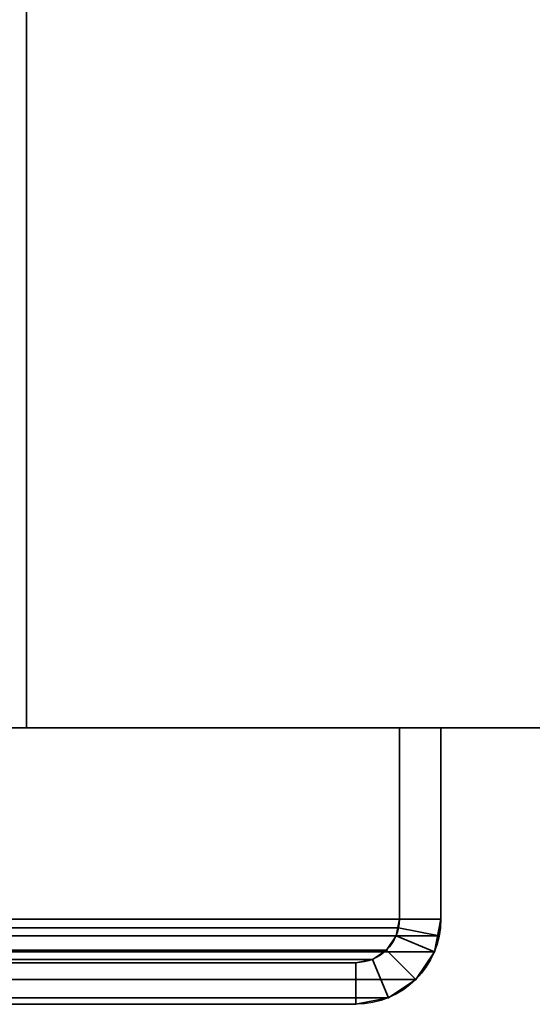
# Model space of a CAD drawing. Header units: millimetres. Extents: x -587 to 3688, y -115 to 120.
# Tile 613 of 656: x 2012 to 2031, y -50 to -14. Entities that reach past the tile are written whole.
import ezdxf

# ---------------------------------------------------------------- set-up
doc = ezdxf.new("R2010")
doc.units = ezdxf.units.MM
doc.layers.add('152', color=7, linetype='Continuous', true_color=0xffffff)

# ---------------------------------------------------------------- blocks, each defined once
blk = doc.blocks.new('UG_SURFACE_002')
at = {"layer": '152', "color": 252, "linetype": 'Continuous', "lineweight": 35}
for points in [[(2162.5, -40, 2198), (2162.5, 110, 2198), (837.5, 110, 2198), (837.5, -40, 2198)], [(987.5, -40, 2048), (987.5, 110, 2048), (2012.5, 110, 2048), (2012.5, -40, 2048)], [(2012.5, -40, -7), (2012.5, 110, -7), (2162.5, 110, -7), (2162.5, -40, -7)], [(2012.5, -40, 2048), (2012.5, 110, 2048), (2012.5, 110, -7), (2012.5, -40, -7)], [(2162.5, -40, 2198), (837.5, -40, 2198), (987.5, -40, 2048), (2012.5, -40, 2048)], [(2012.5, -40, 2048), (2012.5, -40, -7), (2162.5, -40, -7), (2162.5, -40, 2198)]]:
    blk.add_3dface(points, dxfattribs=at)
blk = doc.blocks.new('UG_SURFACE_054')
at = {"layer": '152', "color": 252, "linetype": 'Continuous', "lineweight": 35}
for points in [[(972.5, -40, 2061), (2027.5, -40, 2061), (2026, -40, 2059.5), (974, -40, 2059.5)], [(972.5, -40, 2061), (972.5, -46.92, 2061), (2027.5, -46.92, 2061), (2027.5, -40, 2061)], [(974, -40, 2059.5), (2026, -40, 2059.5), (2026, -46.92, 2059.5), (974, -46.92, 2059.5)], [(2026, -46.92, 2059.5), (2026, -40, 2059.5), (2027.5, -40, 2061), (2027.5, -46.92, 2061)], [(2027.441, -47.521, 2060.941), (972.5, -46.92, 2061), (972.559, -47.521, 2060.941)], [(2027.441, -47.521, 2060.941), (2027.5, -46.92, 2061), (972.5, -46.92, 2061)], [(974.03, -47.228, 2059.47), (974, -46.92, 2059.5), (2026, -46.92, 2059.5)], [(974.03, -47.228, 2059.47), (2026, -46.92, 2059.5), (2025.97, -47.228, 2059.47)], [(2027.5, -46.92, 2061), (2027.441, -47.521, 2060.941), (2025.97, -47.228, 2059.47), (2026, -46.92, 2059.5)], [(2025.97, -47.228, 2059.47), (2025.88, -47.525, 2059.38), (974.12, -47.525, 2059.38), (974.03, -47.228, 2059.47)], [(2027.441, -47.521, 2060.941), (2027.266, -48.099, 2060.766), (2025.88, -47.525, 2059.38), (2025.97, -47.228, 2059.47)], [(972.559, -47.521, 2060.941), (972.734, -48.099, 2060.766), (2027.266, -48.099, 2060.766), (2027.441, -47.521, 2060.941)], [(2025.537, -48.037, 2059.037), (974.463, -48.037, 2059.037), (974.12, -47.525, 2059.38), (2025.88, -47.525, 2059.38)], [(2027.266, -48.099, 2060.766), (2026.598, -49.098, 2060.098), (2025.537, -48.037, 2059.037), (2025.88, -47.525, 2059.38)], [(2025.025, -48.38, 2058.525), (974.975, -48.38, 2058.525), (974.463, -48.037, 2059.037), (2025.537, -48.037, 2059.037)], [(2025.025, -48.38, 2058.525), (2025.537, -48.037, 2059.037), (2026.598, -49.098, 2060.098), (2025.599, -49.766, 2059.099)], [(2027.266, -48.099, 2060.766), (972.734, -48.099, 2060.766), (973.402, -49.098, 2060.098), (2026.598, -49.098, 2060.098)], [(2024.42, -48.5, 2057.92), (975.58, -48.5, 2057.92), (974.975, -48.38, 2058.525), (2025.025, -48.38, 2058.525)], [(2024.42, -48.5, 2057.92), (2025.025, -48.38, 2058.525), (2025.599, -49.766, 2059.099), (2024.42, -50, 2057.92)], [(975.58, -48.5, 2057.92), (2024.42, -48.5, 2057.92), (1990.58, -48.5, 2024.08), (1009.42, -48.5, 2024.08)], [(1990.58, -48.5, 2024.08), (2024.42, -48.5, 2057.92), (2024.42, -50, 2057.92), (1990.58, -50, 2024.08)], [(2026.598, -49.098, 2060.098), (973.402, -49.098, 2060.098), (974.401, -49.766, 2059.099), (2025.599, -49.766, 2059.099)], [(2025.599, -49.766, 2059.099), (974.401, -49.766, 2059.099), (975.58, -50, 2057.92), (2024.42, -50, 2057.92)], [(975.58, -50, 2057.92), (1009.42, -50, 2024.08), (1990.58, -50, 2024.08), (2024.42, -50, 2057.92)]]:
    blk.add_3dface(points, dxfattribs=at)
blk = doc.blocks.new('UG_SURFACE_055')
at = {"layer": '152', "color": 252, "linetype": 'Continuous', "lineweight": 35}
for points in [[(2027.5, -40, 2061), (2027.5, -40, -7), (2026, -40, -7), (2026, -40, 2059.5)], [(2026, -40, 2059.5), (2026, -40, -7), (2026, -46.92, -7), (2026, -46.92, 2059.5)], [(2026, -46.92, -7), (2026, -40, -7), (2027.5, -40, -7), (2027.5, -46.92, -7)], [(2027.5, -46.92, 2061), (2027.5, -40, 2061), (2026, -40, 2059.5), (2026, -46.92, 2059.5)], [(2027.5, -40, 2061), (2027.5, -46.92, 2061), (2027.5, -46.92, -7), (2027.5, -40, -7)], [(2026, -46.92, -7), (2025.88, -47.525, -7), (2025.88, -47.525, 2059.38)], [(2025.88, -47.525, 2059.38), (2025.97, -47.228, 2059.47), (2026, -46.92, -7)], [(2027.5, -46.92, -7), (2027.266, -48.099, -7), (2025.88, -47.525, -7), (2026, -46.92, -7)], [(2025.97, -47.228, 2059.47), (2026, -46.92, 2059.5), (2026, -46.92, -7)], [(2026, -46.92, 2059.5), (2025.97, -47.228, 2059.47), (2027.441, -47.521, 2060.941), (2027.5, -46.92, 2061)], [(2027.5, -46.92, -7), (2027.441, -47.521, 2060.941), (2027.266, -48.099, 2060.766)], [(2027.266, -48.099, 2060.766), (2027.266, -48.099, -7), (2027.5, -46.92, -7)], [(2027.5, -46.92, -7), (2027.5, -46.92, 2061), (2027.441, -47.521, 2060.941)], [(2025.97, -47.228, 2059.47), (2025.88, -47.525, 2059.38), (2027.266, -48.099, 2060.766), (2027.441, -47.521, 2060.941)], [(2025.88, -47.525, 2059.38), (2025.88, -47.525, -7), (2025.537, -48.037, -7), (2025.537, -48.037, 2059.037)], [(2027.266, -48.099, -7), (2026.598, -49.098, -7), (2025.537, -48.037, -7), (2025.88, -47.525, -7)], [(2025.88, -47.525, 2059.38), (2025.537, -48.037, 2059.037), (2026.598, -49.098, 2060.098), (2027.266, -48.099, 2060.766)], [(2025.537, -48.037, 2059.037), (2025.537, -48.037, -7), (2025.025, -48.38, -7), (2025.025, -48.38, 2058.525)], [(2025.025, -48.38, -7), (2025.537, -48.037, -7), (2026.598, -49.098, -7), (2025.599, -49.766, -7)], [(2025.599, -49.766, 2059.099), (2026.598, -49.098, 2060.098), (2025.537, -48.037, 2059.037), (2025.025, -48.38, 2058.525)], [(2025.025, -48.38, 2058.525), (2025.025, -48.38, -7), (2024.42, -48.5, -7), (2024.42, -48.5, 2057.92)], [(2024.42, -48.5, -7), (2025.025, -48.38, -7), (2025.599, -49.766, -7), (2024.42, -50, -7)], [(2024.42, -50, 2057.92), (2025.599, -49.766, 2059.099), (2025.025, -48.38, 2058.525), (2024.42, -48.5, 2057.92)], [(2026.598, -49.098, 2060.098), (2026.598, -49.098, -7), (2027.266, -48.099, -7), (2027.266, -48.099, 2060.766)], [(2024.42, -48.5, 2057.92), (2024.42, -48.5, -7), (1990.58, -48.5, -7), (1990.58, -48.5, 2024.08)], [(2024.42, -50, -7), (1990.58, -50, -7), (1990.58, -48.5, -7), (2024.42, -48.5, -7)], [(2024.42, -48.5, 2057.92), (1990.58, -48.5, 2024.08), (1990.58, -50, 2024.08), (2024.42, -50, 2057.92)], [(2025.599, -49.766, 2059.099), (2025.599, -49.766, -7), (2026.598, -49.098, -7), (2026.598, -49.098, 2060.098)], [(2024.42, -50, 2057.92), (2024.42, -50, -7), (2025.599, -49.766, -7), (2025.599, -49.766, 2059.099)], [(2024.42, -50, 2057.92), (1990.58, -50, 2024.08), (1990.58, -50, -7), (2024.42, -50, -7)]]:
    blk.add_3dface(points, dxfattribs=at)

msp = doc.modelspace()

# ---------------------------------------------------------------- linework, layer by layer
at = {"layer": '152', "color": 252, "linetype": 'Continuous', "lineweight": -3, "true_color": 0x939598}
for p, q in [((2012.5, -40, 2048), (2012.5, 110, 2048)), ((2012.5, 110, -7), (2012.5, -40, -7)), ((837.5, -40, 2198), (2162.5, -40, 2198)), ((2027.5, -40, 2061), (972.5, -40, 2061)), ((2026, -40, 2059.5), (974, -40, 2059.5)), ((2012.5, -40, 2048), (987.5, -40, 2048)), ((2012.5, -40, -7), (2012.5, -40, 2048)), ((2012.5, -40, -7), (2162.5, -40, -7)), ((2026, -40, 2059.5), (2026, -46.92, 2059.5)), ((2027.5, -40, 2061), (2026, -40, 2059.5)), ((2026, -40, -7), (2027.5, -40, -7)), ((2026, -40, -7), (2026, -40, 2059.5)), ((2026, -40, 2059.5), (2026, -46.92, 2059.5)), ((2026, -40, -7), (2026, -46.92, -7)), ((2027.5, -40, 2061), (2026, -40, 2059.5)), ((2027.5, -40, 2061), (2027.5, -46.92, 2061)), ((2027.5, -40, -7), (2027.5, -40, 2061)), ((2027.5, -40, -7), (2027.5, -46.92, -7)), ((2027.5, -40, 2061), (2027.5, -46.92, 2061)), ((2027.5, -46.92, 2061), (972.5, -46.92, 2061)), ((2026, -46.92, 2059.5), (974, -46.92, 2059.5)), ((2026, -46.92, -7), (2026, -46.92, 2059.5)), ((2027.5, -46.92, -7), (2027.5, -46.92, 2061)), ((2024.42, -48.5, 2057.92), (975.58, -48.5, 2057.92)), ((2024.42, -48.5, 2057.92), (1990.58, -48.5, 2024.08)), ((2024.42, -48.5, -7), (1990.58, -48.5, -7)), ((2024.42, -48.5, 2057.92), (1990.58, -48.5, 2024.08)), ((2024.42, -48.5, -7), (2024.42, -48.5, 2057.92)), ((2024.42, -50, 2057.92), (975.58, -50, 2057.92)), ((2024.42, -50, -7), (1990.58, -50, -7)), ((2024.42, -50, 2057.92), (1990.58, -50, 2024.08)), ((2024.42, -50, 2057.92), (1990.58, -50, 2024.08)), ((2024.42, -50, -7), (2024.42, -50, 2057.92))]:
    msp.add_line(p, q, dxfattribs=at)
at = {"layer": '152', "color": 252, "linetype": 'Continuous', "lineweight": -3, "true_color": 0x939598, "extrusion": (0, 0, -1)}
for radius in [1.58, 3.08]:
    msp.add_arc((-2024.42, -46.92, 7), radius, 180, 270, dxfattribs=at)
at = {"layer": '152', "color": 252, "linetype": 'Continuous', "lineweight": -3, "true_color": 0x939598, "extrusion": (0.707107, 6.12323e-17, -0.707107)}
for major_axis, start_param, end_param in [((3.08, 0, 3.08), 0, 1.570796), ((-3.08, 0, -3.08), 3.141593, 4.712389), ((-1.58, 0, -1.58), 3.141593, 4.712389), ((1.58, 0, 1.58), 0, 1.570796)]:
    msp.add_ellipse((2024.42, -46.92, 2057.92), major_axis=major_axis, ratio=0.707107, start_param=start_param, end_param=end_param, dxfattribs=at)

# ---------------------------------------------------------------- block references
at = {"layer": '152', "color": 252, "linetype": 'Continuous', "lineweight": -3, "true_color": 0x939598}
for name in ['UG_SURFACE_054', 'UG_SURFACE_055', 'UG_SURFACE_002']:
    msp.add_blockref(name, (0, 0), dxfattribs=at)

doc.saveas('drawing.dxf')
